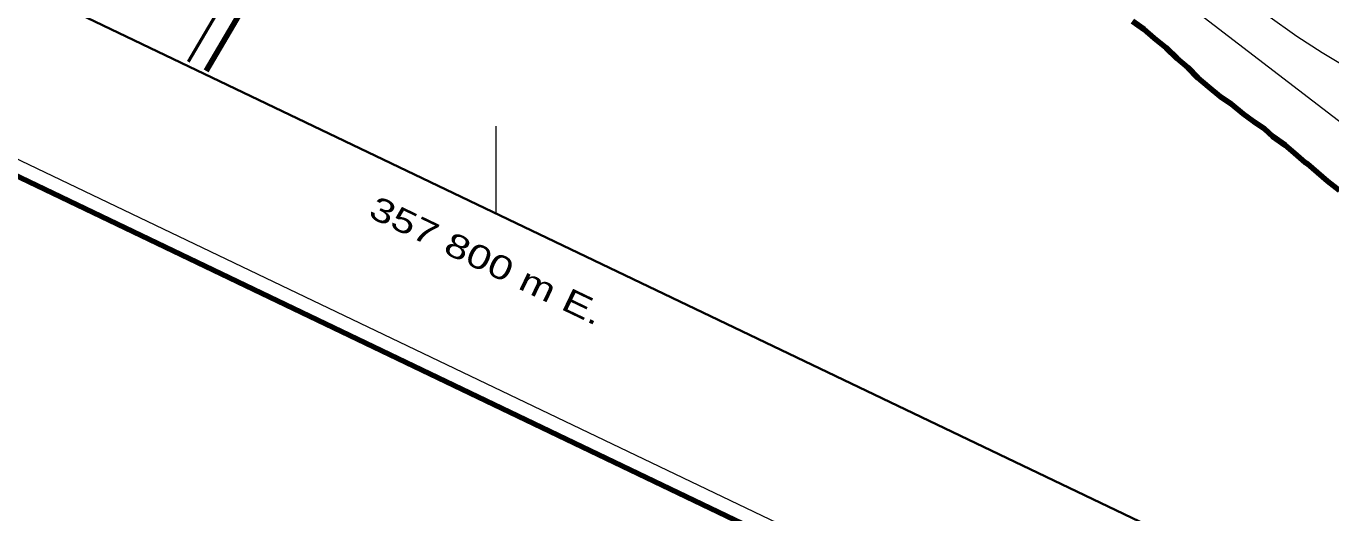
# Model space of a CAD drawing. Extents: x 356765 to 358572, y 5103174 to 5104650.
# Drawn here: x 357770.2 to 357853, y 5103354.8 to 5103385.6 of the extents above; entities that cross this region are included whole.
import ezdxf
from ezdxf.enums import TextEntityAlignment as Align

# ---------------------------------------------------------------- set-up
doc = ezdxf.new("R2010")
doc.units = 0
doc.header["$LTSCALE"] = 0.6
for name, color, linetype, lineweight in [('2', 7, 'Continuous', 13), ('21', 7, 'Continuous', 53), ('26', 7, 'Continuous', 35), ('4', 7, 'Continuous', 90), ('60', 7, 'Continuous', 13), ('61', 7, 'Continuous', 13)]:
    doc.layers.add(name, color=color, linetype=linetype, lineweight=lineweight)

msp = doc.modelspace()

# ---------------------------------------------------------------- linework, layer by layer
at = {"layer": '2'}
for points in [[(357853.73, 5103379.41), (357843.66, 5103387.14)], [(357854.67, 5103382.59), (357852.42, 5103383.95), (357850.81, 5103384.99), (357848.97, 5103386.3)]]:
    msp.add_lwpolyline(points, dxfattribs=at)
at = {"layer": '21'}
msp.add_lwpolyline([(357864.07, 5103498.91), (357852.75, 5103488.42), (357843.99, 5103480.2), (357836.7, 5103473.34), (357829.26, 5103466.3), (357780.45, 5103383.37)], dxfattribs=at)
at = {"layer": '26', "lineweight": 140}
msp.add_lwpolyline([(357830.42, 5103465.79), (357829.41, 5103464.15), (357781.59, 5103382.81)], dxfattribs=at)
at = {"layer": '4'}
msp.add_lwpolyline([(357840.38, 5103385.95), (357841.09, 5103385.45), (357841.76, 5103384.88), (357842.51, 5103384.27), (357843.22, 5103383.58), (357843.89, 5103383.01), (357844.52, 5103382.36), (357845.19, 5103381.79), (357845.94, 5103381.18), (357846.65, 5103380.68), (357847.4, 5103380.07), (357848.04, 5103379.62), (357848.75, 5103379.12), (357849.27, 5103378.63), (357850.06, 5103378.09), (357850.66, 5103377.57), (357851.33, 5103376.99), (357851.48, 5103376.91), (357852.75, 5103375.81), (357853.5, 5103375.2)], dxfattribs=at)
at = {"layer": '60', "lineweight": 158}
msp.add_lwpolyline([(356765.24, 5103856.84), (358192.2, 5103173.84), (358571.69, 5103966.7), (357144.73, 5104649.7)], close=True, dxfattribs=at)
at = {"layer": '60'}
msp.add_lwpolyline([(356766.57, 5103857.31), (358191.72, 5103175.17), (358570.35, 5103966.23), (357145.2, 5104648.37)], close=True, dxfattribs=at)
at = {"layer": '60', "lineweight": 35}
msp.add_lwpolyline([(356779.89, 5103862.01), (357952.48, 5103300.77), (358322.47, 5104073.79), (357149.88, 5104635.03)], close=True, dxfattribs=at)
at = {"layer": '61'}
msp.add_line((357800, 5103373.75), (357800, 5103379.3), dxfattribs=at)

# ---------------------------------------------------------------- texts
at = {"layer": '61', "width": 1.35}
msp.add_text(' 357 800 m E.', height=1.5, rotation=334.42, dxfattribs=at).set_placement((357798.7312, 5103370.2525), align=Align.CENTER)

doc.saveas('drawing.dxf')
